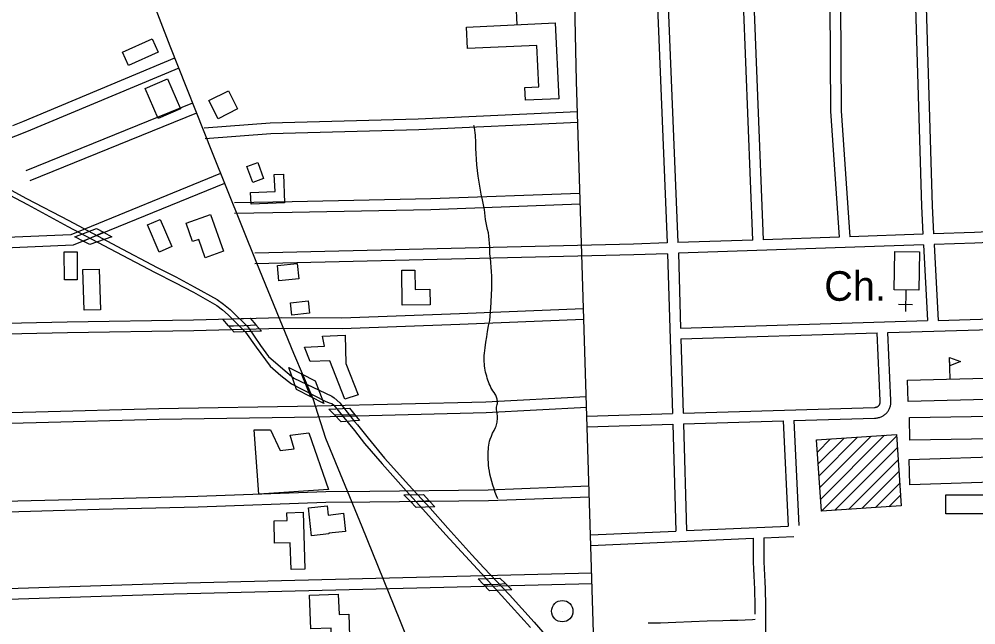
# Model space of a CAD drawing. Extents: x 3297716 to 3335574, y 688621 to 713991.
# Drawn here: x 3328604 to 3331285, y 699056 to 700755 of the extents above; entities that cross this region are included whole.
import ezdxf

# ---------------------------------------------------------------- set-up
doc = ezdxf.new("R2010")
doc.units = 0
for name, color, linetype in [('V-BLDG-OTLN', 7, 'Continuous'), ('V-BRDG-OTLN', 7, 'Continuous'), ('V-DOMW-TANK', 7, 'Continuous'), ('V-ROAD-CNTR', 7, 'Continuous'), ('V-SITE-OTLN', 7, 'Continuous'), ('V-SITE-OTLN-IDEN', 7, 'Continuous'), ('V-TOPO-SHOR', 7, 'Continuous')]:
    doc.layers.add(name, color=color, linetype=linetype)

msp = doc.modelspace()

# ---------------------------------------------------------------- linework, layer by layer
at = {"layer": 'V-BLDG-OTLN'}
for p, q in [((3329998.8, 700738.8), (3329996, 700798.7)), ((3331212.4, 699745.2), (3331211, 699805.2)), ((3330845.1, 699473.9), (3330953.3, 699582.1)), ((3330847.3, 699440.7), (3330991.2, 699584.6)), ((3330849.5, 699407.6), (3331029, 699587.2)), ((3330851.7, 699374.4), (3331062.1, 699584.8)), ((3330838.4, 699573.3), (3330839.7, 699574.5)), ((3330840.6, 699540.2), (3330877.5, 699577.1)), ((3330842.8, 699507), (3330915.4, 699579.6)), ((3330889.6, 699377), (3331064.3, 699551.7)), ((3330927.4, 699379.5), (3331066.5, 699518.5)), ((3330965.3, 699382), (3331068.7, 699485.4)), ((3331003.2, 699384.5), (3331070.9, 699452.2)), ((3331041.1, 699387), (3331073.1, 699419.1))]:
    msp.add_line(p, q, dxfattribs=at)
for points in [[(3329856.8, 700732.2), (3330105.8, 700743.8), (3330115.7, 700531.4), (3330022.3, 700527), (3330020.6, 700562.6), (3330059.5, 700564.4), (3330054.1, 700681), (3329859.6, 700672)], [(3328892.8, 700661.8), (3328976.6, 700699.3), (3328993.4, 700661.7), (3328909.6, 700624.2)], [(3328993.5, 700476), (3328956.8, 700560.3), (3329019.5, 700587.5), (3329056.1, 700503.3)], [(3329161, 700475), (3329135.2, 700526.1), (3329189.8, 700553.6), (3329215.5, 700502.5)], [(3329258.3, 700296.7), (3329242, 700340.8), (3329272.3, 700352), (3329288.6, 700307.9)], [(3329343.9, 700319.4), (3329347.2, 700239.1), (3329253.5, 700235.2), (3329252.1, 700268.1), (3329320.6, 700270.9), (3329318.6, 700318.3)], [(3329140.2, 700206.4), (3329176.4, 700103.3), (3329125.2, 700085.4), (3329107.3, 700136.6), (3329089.4, 700130.4), (3329071.3, 700182.2)], [(3328995.8, 700101.3), (3328963, 700177.3), (3328999.1, 700192.9), (3329031.9, 700116.9)], [(3328765.7, 700102.1), (3328766.2, 700023.5), (3328730.6, 700023.3), (3328730.1, 700101.9)], [(3331126.5, 700101.8), (3331124.8, 699993.9), (3331055.8, 699994.9), (3331057.4, 700102.9)], [(3329387, 700025.7), (3329331.6, 700020.1), (3329327.3, 700063.5), (3329382.6, 700069.1)], [(3328827.6, 700053.4), (3328831.2, 699939.5), (3328785.5, 699938), (3328781.9, 700052)], [(3329755.3, 699953.1), (3329677.2, 699952.3), (3329676.1, 700050.2), (3329712.6, 700050.6), (3329713.2, 699996.4), (3329754.9, 699996.8)], [(3329363.6, 699958.7), (3329413.2, 699964.6), (3329417.3, 699929.9), (3329367.7, 699924.1)], [(3329517.2, 699868.4), (3329518.7, 699788.4), (3329553.9, 699700.7), (3329516.2, 699688.8), (3329474.4, 699795.7), (3329418.9, 699794.7), (3329403.6, 699834.7), (3329459.4, 699837.3), (3329453.4, 699865.3)], [(3331211, 699805.2), (3331241.2, 699794.4), (3331211.5, 699782.1)], [(3331350.9, 699688.4), (3331094.6, 699682.1), (3331093.1, 699742.3), (3331349.4, 699748.6)], [(3331388.3, 699578.2), (3331099.2, 699573.9), (3331098.3, 699637.3), (3331387.3, 699641.6)], [(3329470.7, 699435.7), (3329275.1, 699422.2), (3329262.5, 699602.7), (3329307.5, 699602.3), (3329335.3, 699544.7), (3329374.2, 699548.9), (3329363.1, 699587.8), (3329415.4, 699594.6)], [(3330851.7, 699374.4), (3330838.4, 699574.5), (3331061.8, 699589.3), (3331075.1, 699389.3)], [(3331388.5, 699458.1), (3331099.7, 699448.6), (3331097.4, 699519), (3331386.2, 699528.5)], [(3331321.5, 699366.9), (3331200.1, 699367), (3331200.2, 699420.4), (3331321.5, 699420.3)], [(3329319.6, 699284.8), (3329317.8, 699347.4), (3329354.5, 699348.5), (3329353.9, 699370.2), (3329399.3, 699371.5), (3329403.9, 699211.7), (3329365.6, 699210.6), (3329363.4, 699286.1)], [(3329423.1, 699305.6), (3329414.2, 699383.9), (3329466.4, 699389.8), (3329469.3, 699363.6), (3329512.4, 699368.5), (3329518.1, 699317.9), (3329471.6, 699312.6), (3329471.8, 699311.2)], [(3329527.1, 699086), (3329531.5, 698961.3), (3329481, 698959.5), (3329477.9, 699046.1), (3329421, 699044.1), (3329417.6, 699138.8), (3329497.9, 699141.7), (3329499.9, 699085)]]:
    msp.add_lwpolyline(points, close=True, dxfattribs=at)
at = {"layer": 'V-BRDG-OTLN'}
for p, q in [((3328783.3, 700131.7), (3328840.3, 700156.6)), ((3329420.8, 699695.3), (3329395.2, 699759.3)), ((3329486, 699645.6), (3329544.3, 699644.7))]:
    msp.add_line(p, q, dxfattribs=at)
for points in [[(3328759.6, 700143.5), (3328820.3, 700167.3), (3328840.3, 700156.6), (3328863.7, 700143.9), (3328801.9, 700122.4), (3328783.3, 700131.7)], [(3329174.4, 699913.3), (3329251.1, 699915.5), (3329266.7, 699897.5), (3329282.5, 699879.2), (3329205.8, 699876.2), (3329190.6, 699894.1)], [(3329380.7, 699715.6), (3329359.2, 699777.5), (3329395.2, 699759.3), (3329433.5, 699739.9), (3329457.3, 699676.8), (3329420.8, 699695.3)], [(3329471, 699661), (3329529.2, 699663), (3329544.3, 699644.7), (3329557.6, 699628.6), (3329506.2, 699624.9), (3329486, 699645.6)], [(3329681.8, 699419.9), (3329736.6, 699421.6), (3329753, 699403.8), (3329768.4, 699387.1), (3329716.6, 699385), (3329700, 699401.6)], [(3329890.3, 699184.6), (3329950.9, 699187), (3329966.7, 699171.2), (3329983.9, 699154), (3329921.8, 699151.3), (3329905.3, 699168.8)]]:
    msp.add_lwpolyline(points, close=True, dxfattribs=at)
for points in [[(3329190.6, 699894.1), (3329204.3, 699894.6), (3329233.9, 699895.6), (3329252.2, 699896.6), (3329266.7, 699897.5)], [(3329700, 699401.6), (3329707.1, 699402), (3329720.1, 699402.6), (3329743.2, 699403.3), (3329753, 699403.8)], [(3329905.3, 699168.8), (3329916.9, 699169.1), (3329945.9, 699170.1), (3329956.3, 699170.4), (3329966.7, 699171.2)]]:
    msp.add_lwpolyline(points, dxfattribs=at)
at = {"layer": 'V-DOMW-TANK'}
msp.add_line((3330125.6, 699094), (3330125.6, 699094), dxfattribs=at)
msp.add_circle((3330125.6, 699094), 30, dxfattribs=at)
at = {"layer": 'V-ROAD-CNTR'}
for points in [[(3329724.5, 698933.3), (3330151.9, 698940.6), (3330162.3, 698940.9), (3330179, 698945.4), (3330194.1, 698955), (3330203, 698964.6), (3330210.6, 698978.7), (3330213.4, 698988.7), (3330214.2, 698995.5), (3330214.2, 699003.2), (3330165.4, 700580.2), (3330145.2, 701539.8), (3330118.1, 702398.8), (3330116.7, 702417.2), (3330115.5, 702426.5), (3330108.8, 702450.3), (3330095.2, 702477.6), (3330074.4, 702518), (3329154.9, 704139.1), (3329137.6, 704171.6), (3329132.9, 704187.5), (3329128, 704216.5), (3329124, 704255.3), (3329098.7, 705094.5)], [(3331873.2, 700880.8), (3331878.2, 700807.6), (3331790.9, 700149.9), (3331281.8, 700126.2), (3331167.7, 700122.3)], [(3330874.7, 700846.5), (3330875.5, 700798.5), (3330877.5, 700496.3), (3330901.9, 700143.2)], [(3330904.7, 700847.3), (3330905.5, 700798.8), (3330907.5, 700497.4), (3330931.9, 700144.2)], [(3331113.4, 700850.7), (3331132, 700229.9), (3331136.2, 700151.2)], [(3331143.4, 700850.6), (3331162, 700231.1), (3331166.2, 700152.3)], [(3328965.8, 700835.5), (3329025.7, 700679.6), (3329144.5, 700380.2), (3329269, 700070.9), (3329372.7, 699817.5), (3329426.9, 699690.1), (3329462.5, 699579.3), (3329563.6, 699331.5), (3329669.6, 699071.1), (3329755.2, 698856.3)], [(3330391.4, 700829.2), (3330393.4, 700765.6), (3330419.8, 700126.7)], [(3330421.4, 700830.1), (3330423.4, 700766.7), (3330449.8, 700127.7)], [(3330659.9, 700134.9), (3330633.3, 700800.4), (3330635.3, 700837.8)], [(3330689.8, 700135.9), (3330663.3, 700800.2), (3330665.4, 700839.1)], [(3329039.1, 700645), (3328612.8, 700466.5), (3328584.8, 700455.4)], [(3329050.7, 700617.3), (3328624.1, 700438.7), (3328504.4, 700391.6), (3328430, 700375.7), (3328316.2, 700344.1), (3328225.6, 700338.4), (3328101.7, 700335.9), (3328036.3, 700338.4)], [(3329089.2, 700519), (3328622.2, 700328.9)], [(3330167.8, 700494.8), (3329722.2, 700473.8), (3329307, 700462.9), (3329122.1, 700448.6)], [(3329100.6, 700491.2), (3328633.6, 700301.1)], [(3330169.2, 700464.9), (3329723.3, 700443.8), (3329308.5, 700433), (3329124.4, 700418.7)], [(3329923, 700096.4), (3329922.8, 700106.3), (3329922.4, 700116.1), (3329921.8, 700126), (3329921, 700135.8), (3329919.9, 700145.7), (3329918.6, 700155.5), (3329916.3, 700164.7), (3329914.2, 700174), (3329912.4, 700183.3), (3329910.8, 700192.7), (3329909.9, 700201.9), (3329908.8, 700211.1), (3329907.4, 700220.3), (3329905.7, 700229.4), (3329904.9, 700233.3), (3329903.8, 700238.5), (3329901.6, 700247.5), (3329898.6, 700264), (3329895.6, 700280.6), (3329892.8, 700297.2), (3329890.2, 700313.8), (3329887.7, 700330.4), (3329886.3, 700346), (3329885.1, 700361.5), (3329884.2, 700377.1), (3329883.5, 700392.7), (3329883, 700408.2), (3329882.9, 700415.2), (3329882.6, 700422.1), (3329882.1, 700429), (3329881.4, 700435.8), (3329880.5, 700442.7), (3329879.4, 700449.5), (3329878, 700456.3)], [(3329168, 700321.6), (3328748.7, 700149.9), (3328433.6, 700136.4), (3328040.3, 700120.7)], [(3329179.3, 700293.8), (3328755.2, 700120.1), (3328434.9, 700106.4), (3328040.9, 700090.7)], [(3330175, 700265.7), (3329756.9, 700250.1), (3329368.2, 700241.8), (3329207, 700239.4)], [(3330176.1, 700235.7), (3329757.7, 700220.1), (3329368.8, 700211.8), (3329207.4, 700209.4)], [(3331136.2, 700151.2), (3330931.9, 700144.2)], [(3331376.5, 700160.7), (3331280.6, 700156.2), (3331166.2, 700152.3)], [(3330419.8, 700126.7), (3330325.6, 700123.5), (3329263.7, 700098.2)], [(3330659.9, 700134.9), (3330449.8, 700127.7)], [(3331137.8, 700121.3), (3330450.9, 700097.7)], [(3330901.9, 700143.2), (3330689.8, 700135.9)], [(3331137.8, 700121.3), (3331149.1, 699908.8)], [(3331167.7, 700122.3), (3331179.1, 699909.7)], [(3330420.9, 700096.7), (3330326.5, 700093.5), (3329264.4, 700068.2)], [(3329918.9, 699736.9), (3329917, 699742.2), (3329915.4, 699747.5), (3329913.9, 699752.9), (3329912.3, 699758.6), (3329910.9, 699764.4), (3329909.8, 699770.2), (3329908.8, 699776), (3329908, 699781.9), (3329907.4, 699787.8), (3329907.1, 699793.7), (3329906.9, 699799.6), (3329906.9, 699805.6), (3329907.1, 699811.5), (3329907.6, 699817.4), (3329909.4, 699832.8), (3329911.5, 699848.1), (3329913.8, 699863.4), (3329916.4, 699878.7), (3329919.2, 699893.9), (3329922.2, 699909), (3329924.2, 699934), (3329925.9, 699959), (3329927.3, 699984), (3329927.8, 699996.5), (3329928, 700009), (3329928, 700021.5), (3329927.8, 700034), (3329927.3, 700046.6), (3329926.6, 700059), (3329925.6, 700071.5), (3329924.5, 700084), (3329923, 700096.4)], [(3330420.9, 700096.7), (3330434.2, 699648.1)], [(3330450.9, 700097.7), (3330457.1, 699887.7)], [(3329337.9, 699917.6), (3329508.1, 699917.1), (3329837.7, 699928.6), (3330185, 699942.6)], [(3328047.5, 699887.4), (3328352.1, 699897), (3328738.3, 699905.3), (3329092.3, 699911.5), (3329337.5, 699917.6)], [(3329337.8, 699887.6), (3329508.6, 699887.1), (3329838.8, 699898.6), (3330186.2, 699912.7)], [(3330457.1, 699887.7), (3331149.1, 699908.8)], [(3331179.1, 699909.7), (3331357.9, 699915.2)], [(3328048.9, 699857.5), (3328352.9, 699867), (3328738.9, 699875.4), (3329092.9, 699881.5), (3329338.2, 699887.6)], [(3331038.2, 699875.4), (3331358.8, 699885.2)], [(3330458, 699857.7), (3331008.2, 699874.5)], [(3330458, 699857.7), (3330464.2, 699649)], [(3331016.3, 699683.8), (3331008.2, 699874.5)], [(3331046.3, 699685.1), (3331038.2, 699875.4)], [(3329945.3, 699408.8), (3329941.6, 699417.1), (3329937.9, 699427.2), (3329934.5, 699437.2), (3329931.3, 699447.4), (3329928.2, 699457.6), (3329925.3, 699467.9), (3329922.6, 699478.2), (3329921.2, 699486.5), (3329920.1, 699494.8), (3329919.2, 699503.1), (3329918.6, 699511.4), (3329918.2, 699519.8), (3329918.1, 699528.1), (3329918.2, 699536.5), (3329918.3, 699542.3), (3329918.5, 699548.1), (3329919.1, 699553.9), (3329919.8, 699559.7), (3329920.8, 699565.5), (3329922, 699571.2), (3329923.4, 699576.8), (3329926.8, 699585), (3329930.5, 699593.1), (3329934.4, 699601.1), (3329938.5, 699608.9), (3329939.9, 699612.6), (3329941.1, 699616.3), (3329942.1, 699620), (3329942.9, 699623.8), (3329943.5, 699627.7), (3329943.9, 699631.5), (3329944.1, 699635.4), (3329944.1, 699639.3), (3329943.8, 699643.2), (3329943.4, 699647), (3329942.8, 699650.9), (3329942, 699654.7), (3329941, 699658.4), (3329941.1, 699662.1), (3329941.4, 699665.9), (3329942, 699669.5), (3329942.8, 699673.2), (3329943.9, 699676.7), (3329944, 699679.8), (3329943.9, 699682.8), (3329943.6, 699685.7), (3329943.1, 699688.7), (3329942.4, 699691.6), (3329941.5, 699694.5), (3329940.3, 699697.3), (3329939, 699700), (3329937.5, 699702.6), (3329934.3, 699707.2), (3329931.3, 699711.9), (3329928.4, 699716.7), (3329925.8, 699721.6), (3329923.3, 699726.6), (3329921, 699731.7), (3329918.9, 699736.9)], [(3330192.5, 699694.9), (3329911.1, 699679.9), (3329438.3, 699668.6), (3328994.9, 699661.5), (3328650.7, 699652.5), (3328288.8, 699642.5), (3328061, 699634.2)], [(3330194.1, 699665), (3329912.2, 699649.9), (3329438.9, 699638.6), (3328995.6, 699631.5), (3328651.5, 699622.5), (3328289.8, 699612.6), (3328003.7, 699602.1), (3327812, 699596.2)], [(3330464.2, 699649), (3331000.5, 699665.7)], [(3331000.9, 699665.7), (3331002.1, 699665.7), (3331002.8, 699665.7), (3331003.6, 699665.8), (3331004.4, 699665.9), (3331005.1, 699666.1), (3331005.9, 699666.3), (3331006.6, 699666.5), (3331007.3, 699666.8), (3331008, 699667.1), (3331008.7, 699667.5), (3331009.4, 699667.9), (3331010, 699668.3), (3331010.7, 699668.7), (3331011.3, 699669.2), (3331011.8, 699669.7), (3331012.4, 699670.3), (3331012.9, 699670.8), (3331013.4, 699671.4), (3331013.8, 699672), (3331014.3, 699672.7), (3331014.7, 699673.3), (3331015, 699674), (3331015.3, 699674.7), (3331015.6, 699675.4), (3331015.9, 699676.2), (3331016.1, 699676.9), (3331016.2, 699677.7), (3331016.4, 699678.4), (3331016.5, 699679.2), (3331016.5, 699680), (3331016.5, 699680.7), (3331016.5, 699681.5), (3331016.4, 699682.4), (3331016.4, 699682.6)], [(3331001, 699635.7), (3331002.9, 699635.7), (3331005.3, 699635.8), (3331007.6, 699636.1), (3331009.9, 699636.4), (3331012.1, 699636.9), (3331014.4, 699637.5), (3331016.6, 699638.2), (3331018.8, 699639.1), (3331020.9, 699640), (3331023, 699641.1), (3331025, 699642.2), (3331026.9, 699643.5), (3331028.8, 699644.8), (3331030.6, 699646.3), (3331032.4, 699647.8), (3331034, 699649.5), (3331035.6, 699651.2), (3331037.1, 699653), (3331038.4, 699654.8), (3331039.7, 699656.8), (3331040.9, 699658.8), (3331042, 699660.8), (3331042.9, 699662.9), (3331043.8, 699665.1), (3331044.5, 699667.3), (3331045.2, 699669.5), (3331045.7, 699671.8), (3331046.1, 699674.1), (3331046.3, 699676.4), (3331046.5, 699678.7), (3331046.5, 699681), (3331046.5, 699683.4), (3331046.3, 699685.5), (3331046.2, 699686.3)], [(3330194.5, 699640.7), (3330434.2, 699648.1)], [(3330774.8, 699628.7), (3331001.4, 699635.7)], [(3330195.4, 699610.7), (3330435.1, 699618.1)], [(3330435.1, 699618.1), (3330444, 699318.8)], [(3330465.1, 699619.1), (3330744.8, 699627.7)], [(3330465.1, 699619.1), (3330473.9, 699320.1)], [(3330744.8, 699627.7), (3330758.5, 699332.6)], [(3330774.8, 699628.7), (3330788.5, 699334)], [(3330200.5, 699444.2), (3329918.1, 699433.6), (3329586.1, 699429.3), (3329462.6, 699428.6), (3329104, 699415.5), (3328827.4, 699408.6), (3328408.3, 699397.4), (3327817, 699378.7)], [(3330201.6, 699414.2), (3329918.9, 699403.6), (3329586.4, 699399.3), (3329463.2, 699398.6), (3329104.9, 699385.5), (3328828.2, 699378.7), (3328409.2, 699367.4), (3327817.7, 699348.8)], [(3330204.6, 699308.3), (3330444, 699318.8)], [(3330473.9, 699320.1), (3330758.5, 699332.6)], [(3330205.9, 699278.3), (3330660.9, 699298.3)], [(3330660.8, 699298.9), (3330660.6, 699289.7), (3330660.4, 699270.4), (3330660.5, 699251.2), (3330660.8, 699231.9), (3330661.4, 699212.7), (3330662.1, 699193.4), (3330663.1, 699174.2), (3330664.3, 699155.5), (3330664.8, 699109.2), (3330665, 699085.4)], [(3330690.8, 699300), (3330690.6, 699289.3), (3330690.4, 699270.4), (3330690.5, 699251.5), (3330690.8, 699232.6), (3330691.3, 699213.7), (3330692.1, 699194.8), (3330693.1, 699175.9), (3330694.3, 699156.6), (3330694.8, 699109.4), (3330695, 699071.4), (3330695.1, 699062.6), (3330695.1, 699015.8), (3330695, 698969), (3330694.9, 698950.7), (3330694.9, 698932.4), (3330695.1, 698914.2), (3330695.4, 698896), (3330695.5, 698891.6), (3330698.8, 698891.5), (3330716, 698891), (3330733.2, 698890.9)], [(3330690.7, 699299.6), (3330774.8, 699303.3)], [(3330208.2, 699200.4), (3329036.3, 699171.7), (3328280.1, 699147.7), (3327821, 699129.3)], [(3330209, 699170.4), (3329037.1, 699141.7), (3328281.2, 699117.7), (3327822, 699099.3)], [(3330666.4, 699070.5), (3330659.1, 699070.1), (3330638.2, 699069), (3330617.2, 699068.1), (3330596.2, 699067.5), (3330575.3, 699067), (3330531.6, 699065.7), (3330487.9, 699064.2), (3330444.2, 699062.6), (3330400.6, 699060.8), (3330392, 699060.3), (3330383.4, 699060.2), (3330374.8, 699060.3), (3330366.2, 699060.7)]]:
    msp.add_lwpolyline(points, dxfattribs=at)
at = {"layer": 'V-SITE-OTLN'}
for p, q in [((3331088.1, 699994.4), (3331087.2, 699934.4)), ((3331067.5, 699954.7), (3331107.5, 699954.1))]:
    msp.add_line(p, q, dxfattribs=at)
at = {"layer": 'V-TOPO-SHOR'}
for points in [[(3328524.8, 700288.2), (3328626.7, 700234.4), (3328739.8, 700173.2), (3328874.7, 700101.9), (3328984.3, 700044.2), (3329039.4, 700016), (3329091.7, 699988.9), (3329157.5, 699951.5), (3329173.7, 699939.3), (3329189.6, 699925.1), (3329238.1, 699876.2), (3329267.3, 699834.6), (3329306.8, 699781.1), (3329336.5, 699754.7), (3329367.1, 699731.8), (3329460.8, 699682.8), (3329472.5, 699678.4), (3329479.5, 699676.4), (3329485.3, 699672), (3329526, 699622.1), (3329543, 699601.2), (3329571.4, 699564.3), (3329620.6, 699507.6), (3329688, 699431.7), (3329734.6, 699379.7), (3329799.7, 699308.5), (3329865.9, 699236.4), (3329899.4, 699199.8), (3329955.6, 699138), (3330036.1, 699047.9)], [(3328528.9, 700302.9), (3328624.6, 700251.2), (3328742.4, 700189.9), (3328877.2, 700117.5), (3328989.9, 700058.2), (3329043, 700031.5), (3329094.2, 700004), (3329158.9, 699968.2), (3329176.6, 699955.2), (3329194.8, 699939.8), (3329244.5, 699891.7), (3329279.8, 699839.5), (3329302.1, 699808.4), (3329335.6, 699778.9), (3329373.5, 699747.3), (3329462.3, 699705.8), (3329479.7, 699697), (3329486.3, 699692.2), (3329502.5, 699678.8), (3329543.6, 699626.2), (3329551.7, 699616.3), (3329581.3, 699579.4), (3329627, 699523.1), (3329696, 699447.5), (3329755.6, 699382.6), (3329804.9, 699326.7), (3329872.3, 699251.9), (3329905.8, 699215.3), (3329977.8, 699140.1), (3330046.7, 699063), (3330101.8, 698999.2)]]:
    msp.add_lwpolyline(points, dxfattribs=at)

# ---------------------------------------------------------------- texts
at = {"layer": 'V-SITE-OTLN-IDEN'}
msp.add_text('Ch.', height=83, rotation=0.0211, dxfattribs=at).set_placement((3330859.8, 699964.5))

doc.saveas('drawing.dxf')
